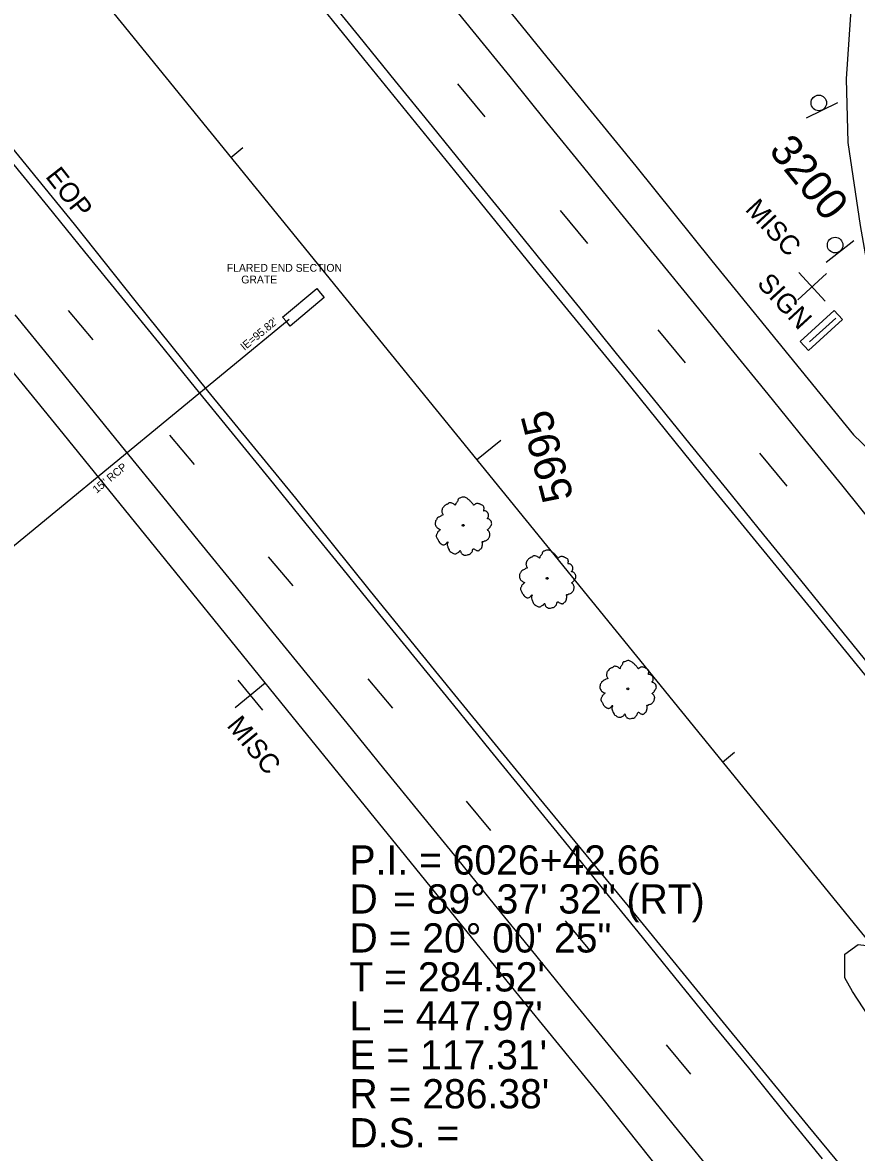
# Model space of a CAD drawing. Extents: x 2132221 to 2141942, y 535736 to 547298.
# Drawn here: x 2137595.1 to 2137809.1, y 540953.7 to 541243.7 of the extents above; entities that cross this region are included whole.
import ezdxf

# ---------------------------------------------------------------- set-up
doc = ezdxf.new("R2010")
doc.units = 0
for name, color, linetype in [('RD_EX_BldgApp', 7, 'Continuous'), ('RD_EX_BldgApp_txCode', 7, 'Continuous'), ('RD_EX_Conc', 7, 'Continuous'), ('RD_EX_DR_Inlet_txCode', 7, 'Continuous'), ('RD_EX_DR_Pipe', 7, 'Continuous'), ('RD_EX_DR_Pipe_txCode', 7, 'Continuous'), ('RD_EX_Misc', 7, 'Continuous'), ('RD_EX_Misc_txCode', 7, 'Continuous'), ('RD_EX_Road', 7, 'Continuous'), ('RD_EX_Road_txCode', 7, 'Continuous'), ('RD_EX_VEG', 7, 'Continuous'), ('RD_HC_Cl', 7, 'Continuous'), ('RD_HC_Data', 7, 'Continuous'), ('RD_HC_Data_Tic', 7, 'Continuous'), ('RD_HC_TX_Sta50', 7, 'Continuous')]:
    doc.layers.add(name, color=color, linetype=linetype)

msp = doc.modelspace()

# ---------------------------------------------------------------- linework, layer by layer
at = {"layer": 'RD_EX_BldgApp'}
for p, q in [((2137796.26, 541219.24), (2137804.36, 541223.17)), ((2137801.32, 541182.17), (2137808.4, 541187.72)), ((2137803.83, 541167.84), (2137797.08, 541161.76))]:
    msp.add_line(p, q, dxfattribs=at)
for centre in [(2137799.44, 541223.04), (2137803.63, 541186.55)]:
    msp.add_circle(centre, 2, dxfattribs=at)
at = {"layer": 'RD_EX_Conc'}
for points in [[(2137662.8, 541166.94), (2137661.84, 541168.09), (2137670.59, 541175.38), (2137671.55, 541174.23), (2137672.51, 541173.07), (2137663.76, 541165.79)], [(2137805.5, 541167.48), (2137796.79, 541159.51), (2137794.68, 541161.82), (2137803.38, 541169.79)]]:
    msp.add_lwpolyline(points, close=True, dxfattribs=at)
at = {"layer": 'RD_EX_DR_Pipe'}
msp.add_line((2137567.79, 541088.87), (2137663.53, 541167.56), dxfattribs=at)
at = {"layer": 'RD_EX_Misc'}
for p, q in [((2137706.72, 541227.93), (2137713.74, 541219.48)), ((2137733.06, 541195.4), (2137740.08, 541186.95)), ((2137794.05, 541172.48), (2137801.4, 541179.26)), ((2137794.34, 541179.55), (2137801.11, 541172.19)), ((2137606.79, 541169.74), (2137613.08, 541162.21)), ((2137758.14, 541164.83), (2137765.16, 541156.38)), ((2137632.84, 541137.81), (2137639.14, 541130.28)), ((2137784.22, 541133.15), (2137791.23, 541124.71)), ((2137658.16, 541106.59), (2137664.46, 541099.07)), ((2137683.74, 541075.27), (2137690.04, 541067.75)), ((2137649.63, 541067.88), (2137657.38, 541074.21)), ((2137650.34, 541074.91), (2137656.67, 541067.17)), ((2137708.93, 541043.8), (2137715.22, 541036.28)), ((2137734.33, 541013.12), (2137740.62, 541005.59)), ((2137760.25, 540981.29), (2137766.54, 540973.76))]:
    msp.add_line(p, q, dxfattribs=at)
for points in [[(2137701.23, 541253.08), (2137710.68, 541241.43), (2137720.14, 541229.79), (2137729.59, 541218.14), (2137739.05, 541206.5), (2137748.5, 541194.85), (2137757.96, 541183.21), (2137767.41, 541171.56), (2137776.87, 541159.92), (2137786.33, 541148.27), (2137795.78, 541136.63), (2137805.24, 541124.99), (2137814.69, 541113.34)], [(2137671.83, 541251.95), (2137681.28, 541240.3), (2137690.73, 541228.65), (2137700.18, 541217.01), (2137709.64, 541205.36), (2137719.09, 541193.71), (2137728.54, 541182.07), (2137737.99, 541170.42), (2137747.45, 541158.77), (2137756.9, 541147.13), (2137766.35, 541135.48), (2137775.8, 541123.83), (2137785.25, 541112.18), (2137794.71, 541100.54), (2137804.16, 541088.89), (2137813.61, 541077.24)], [(2137592.09, 541208.1), (2137601.55, 541196.47), (2137611.02, 541184.83), (2137620.48, 541173.19), (2137629.94, 541161.55), (2137639.41, 541149.92), (2137648.87, 541138.28), (2137658.34, 541126.64), (2137667.8, 541115), (2137677.27, 541103.37), (2137686.73, 541091.73), (2137696.19, 541080.09), (2137705.66, 541068.45), (2137715.12, 541056.82), (2137724.59, 541045.18), (2137734.05, 541033.54), (2137743.52, 541021.9), (2137752.98, 541010.27), (2137762.44, 540998.63), (2137771.91, 540986.99), (2137781.37, 540975.36), (2137790.84, 540963.72), (2137800.3, 540952.08)], [(2137593.1, 541168.63), (2137602.57, 541156.99), (2137612.03, 541145.35), (2137621.5, 541133.71), (2137630.96, 541122.07), (2137640.42, 541110.44), (2137649.89, 541098.8), (2137659.35, 541087.16), (2137668.82, 541075.52), (2137678.28, 541063.89), (2137687.74, 541052.25), (2137697.21, 541040.61), (2137706.67, 541028.97), (2137716.14, 541017.34), (2137725.6, 541005.7), (2137735.06, 540994.06), (2137744.53, 540982.42), (2137753.99, 540970.79), (2137763.46, 540959.15), (2137772.92, 540947.51)]]:
    msp.add_lwpolyline(points, dxfattribs=at)
at = {"layer": 'RD_EX_Road'}
for points in [[(2137129.75, 541780.57), (2137152.42, 541752.13), (2137176.05, 541723.37), (2137199.18, 541694.95), (2137221.19, 541667.61), (2137243.48, 541640.3), (2137267.28, 541610.96), (2137291.46, 541581.15), (2137312.24, 541555.53), (2137336.72, 541525.3), (2137359.73, 541497.32), (2137378.4, 541474.19), (2137407.74, 541438.19), (2137425.75, 541416.17), (2137446.57, 541390.46), (2137472.54, 541358.27), (2137492.89, 541333.37), (2137514.29, 541307.17), (2137539.52, 541276.53), (2137564.39, 541245.78), (2137586.4, 541218.72), (2137608.31, 541191.93)], [(2137665.39, 541255.65), (2137682.63, 541234.38), (2137705.96, 541205.63), (2137727.14, 541179.43), (2137748.95, 541152.84), (2137771.36, 541125.05), (2137798.05, 541092.41), (2137817.52, 541068.57), (2137837.23, 541044.16), (2137858.25, 541018.24), (2137883.99, 540986.38), (2137910.7, 540953.12), (2137928.94, 540931.06), (2137950.42, 540904.48), (2137971.03, 540879.2), (2137992.75, 540852.25), (2138017.27, 540821.73), (2138038.83, 540795.97), (2138058.49, 540771.66)], [(2137712.01, 541256.61), (2137731.88, 541232.02), (2137752.47, 541206.81), (2137772.02, 541182.48), (2137794.85, 541154.43), (2137808.38, 541137.84), (2137820.96, 541125.79), (2137821.95, 541125.13), (2137822.55, 541125.13), (2137823.73, 541125.85), (2137824.67, 541127.04), (2137824.76, 541127.95), (2137820.19, 541142.7), (2137814.27, 541168.3), (2137810.1, 541191.57), (2137807, 541212.91), (2137806.51, 541229.21), (2137807.92, 541249.52)], [(2137608.31, 541191.93), (2137623.92, 541172.32), (2137642.57, 541149.16), (2137665.11, 541121.63), (2137684.31, 541097.78), (2137705.95, 541071.12), (2137727.57, 541044.71), (2137751.75, 541015.45), (2137774.93, 540987.02), (2137796.65, 540960.53), (2137820.65, 540931.47), (2137849.79, 540895.28), (2137869.08, 540871.48), (2137889.04, 540847.2), (2137911.26, 540820.12), (2137930.76, 540795.79), (2137951.72, 540769.94), (2137976.05, 540740.12), (2137992.81, 540719.57), (2138012.65, 540695.15)], [(2137582.75, 541165.94), (2137604.28, 541139.57), (2137634.31, 541102.54), (2137665.62, 541063.89), (2137693.36, 541029.71), (2137721.58, 540994.92), (2137743.66, 540967.84), (2137762.64, 540943.97), (2137785.25, 540916.82), (2137799.37, 540899.43), (2137792.62, 540897.56), (2137777.51, 540904.78)]]:
    msp.add_lwpolyline(points, dxfattribs=at)
at = {"layer": 'RD_EX_VEG'}
msp.add_lwpolyline([(2137851.93, 540938.76), (2137835.2, 540958.13), (2137827.77, 540967.2), (2137821.87, 540976.01), (2137815.17, 540984.09), (2137808.1, 540994.97), (2137806.12, 540998.52), (2137806.08, 541004.59), (2137809.56, 541007.05), (2137816.65, 541006.18), (2137825.78, 541010.53), (2137830.69, 541010.42), (2137837.08, 541001.88), (2137847.58, 540987.67), (2137847.73, 540979.48), (2137852.66, 540970.51), (2137861.31, 540965.34), (2137865.41, 540959.68), (2137871.8, 540948.73)], dxfattribs=at)
for centre, radius in [((2137708.14, 541114.63), 0.25), ((2137708.12, 541114.63), 0.0001), ((2137729.76, 541101.03), 0.25), ((2137729.74, 541101.03), 0.0001), ((2137750.41, 541072.66), 0.25), ((2137750.38, 541072.66), 0.0001)]:
    msp.add_circle(centre, radius, dxfattribs=at)
for points in [[(2137713.5, 541119.39), (2137713.31, 541119.63), (2137713.02, 541119.8), (2137712.78, 541119.92), (2137712.57, 541120.03), (2137712.35, 541120.13), (2137712.01, 541120.23), (2137711.71, 541120.26), (2137711.45, 541120.19), (2137711.25, 541120.07), (2137711.01, 541119.92), (2137710.88, 541119.8), (2137710.78, 541119.88), (2137710.7, 541120), (2137710.58, 541120.24), (2137710.41, 541120.42), (2137710.24, 541120.61), (2137709.99, 541120.85), (2137709.75, 541121.1), (2137709.53, 541121.27), (2137709.27, 541121.48), (2137708.92, 541121.67), (2137708.6, 541121.84), (2137708.21, 541121.89), (2137707.69, 541121.75), (2137707.35, 541121.61), (2137707.06, 541121.55), (2137706.83, 541121.13), (2137706.69, 541120.77), (2137706.56, 541120.62), (2137706.3, 541120.27), (2137706.21, 541120.05), (2137706.14, 541119.82), (2137706.07, 541119.86), (2137705.78, 541120.1), (2137705.51, 541120.25), (2137705.05, 541120.41), (2137704.73, 541120.42), (2137704.43, 541120.28), (2137704.15, 541120.06), (2137703.94, 541120), (2137703.69, 541119.87), (2137703.61, 541119.83), (2137703.34, 541119.65), (2137703.08, 541119.27), (2137702.84, 541119.02), (2137702.76, 541118.77), (2137702.73, 541118.54), (2137702.67, 541118.25), (2137702.77, 541117.8), (2137702.92, 541117.49), (2137703.03, 541117.33), (2137702.55, 541117.12), (2137702.26, 541116.92), (2137701.88, 541116.74), (2137701.82, 541116.69), (2137701.44, 541116.4), (2137701.3, 541116.07), (2137701.08, 541115.76), (2137701.03, 541115.48), (2137701, 541115.08), (2137701.05, 541114.69), (2137701.3, 541114.23), (2137701.59, 541113.96), (2137702.11, 541113.65), (2137702.33, 541113.52), (2137702.18, 541113.42), (2137701.93, 541113.15), (2137701.61, 541112.86), (2137701.48, 541112.53), (2137701.34, 541112.27), (2137701.26, 541111.99), (2137701.31, 541111.6), (2137701.53, 541111.25), (2137701.71, 541110.84), (2137701.96, 541110.46), (2137702.28, 541110.07), (2137702.79, 541109.73), (2137703.07, 541109.62), (2137703.27, 541109.66), (2137703.68, 541109.77), (2137703.81, 541109.96), (2137704.27, 541110.35), (2137704.21, 541110.15), (2137704.07, 541109.79), (2137704.19, 541109.22), (2137704.33, 541108.8), (2137704.54, 541108.35), (2137704.69, 541108.08), (2137705.07, 541107.78), (2137705.38, 541107.56), (2137705.72, 541107.37), (2137706.13, 541107.33), (2137706.45, 541107.39), (2137706.68, 541107.54), (2137707.01, 541107.74), (2137707.17, 541107.82)], [(2137707.17, 541107.82), (2137707.25, 541108), (2137707.4, 541108.2), (2137707.43, 541108.13), (2137707.51, 541107.97), (2137707.61, 541107.68), (2137707.71, 541107.46), (2137707.94, 541107.24), (2137708.2, 541107.11), (2137708.71, 541106.96), (2137709.25, 541107.08), (2137709.73, 541107.15), (2137710.02, 541107.32), (2137710.15, 541107.51), (2137710.5, 541107.86), (2137710.55, 541108.18), (2137710.6, 541108.3), (2137710.83, 541108.64), (2137710.92, 541108.62), (2137711.14, 541108.46), (2137711.49, 541108.26), (2137711.77, 541108.15), (2137712.05, 541108.1), (2137712.26, 541108.2), (2137712.54, 541108.49), (2137712.87, 541108.72), (2137712.93, 541108.88), (2137712.97, 541109.05), (2137713.07, 541109.24), (2137713.07, 541109.45), (2137713.12, 541109.63), (2137713.12, 541109.77), (2137713.15, 541109.96), (2137713.12, 541110.18), (2137713.06, 541110.32), (2137713.13, 541110.46), (2137713.38, 541110.49), (2137713.49, 541110.52), (2137713.67, 541110.65), (2137714.08, 541110.72), (2137714.41, 541110.96), (2137714.69, 541111.28), (2137714.86, 541111.5), (2137714.96, 541111.8), (2137715.01, 541112.12), (2137715.05, 541112.33), (2137715.02, 541112.54), (2137714.89, 541112.86), (2137714.76, 541113.08), (2137714.52, 541113.34), (2137714.43, 541113.52), (2137714.48, 541113.54), (2137714.59, 541113.64), (2137714.79, 541113.82), (2137715.07, 541114.18), (2137715.34, 541114.63), (2137715.36, 541114.65), (2137715.47, 541114.89), (2137715.47, 541115.19), (2137715.42, 541115.39), (2137715.38, 541115.62), (2137715.23, 541115.82), (2137715.02, 541116.04), (2137714.8, 541116.21), (2137714.59, 541116.29), (2137714.38, 541116.33), (2137714.44, 541116.49), (2137714.59, 541116.77), (2137714.67, 541116.91), (2137714.7, 541117.13), (2137714.69, 541117.43), (2137714.48, 541117.85), (2137714, 541118.26), (2137713.65, 541118.34), (2137713.42, 541118.34), (2137713.48, 541118.46), (2137713.49, 541118.74), (2137713.55, 541118.93), (2137713.52, 541119.15), (2137713.5, 541119.32), (2137713.47, 541119.43)], [(2137735.12, 541105.79), (2137734.94, 541106.03), (2137734.64, 541106.2), (2137734.4, 541106.32), (2137734.19, 541106.43), (2137733.97, 541106.53), (2137733.64, 541106.63), (2137733.34, 541106.66), (2137733.07, 541106.58), (2137732.87, 541106.47), (2137732.63, 541106.32), (2137732.5, 541106.2), (2137732.4, 541106.28), (2137732.32, 541106.4), (2137732.2, 541106.64), (2137732.03, 541106.82), (2137731.86, 541107.01), (2137731.61, 541107.25), (2137731.37, 541107.5), (2137731.15, 541107.67), (2137730.89, 541107.88), (2137730.55, 541108.07), (2137730.22, 541108.24), (2137729.83, 541108.29), (2137729.31, 541108.15), (2137728.97, 541108.01), (2137728.68, 541107.95), (2137728.46, 541107.53), (2137728.32, 541107.17), (2137728.19, 541107.01), (2137727.92, 541106.67), (2137727.83, 541106.45), (2137727.76, 541106.22), (2137727.7, 541106.26), (2137727.4, 541106.5), (2137727.13, 541106.65), (2137726.67, 541106.81), (2137726.36, 541106.82), (2137726.05, 541106.68), (2137725.78, 541106.46), (2137725.56, 541106.4), (2137725.31, 541106.27), (2137725.24, 541106.23), (2137724.96, 541106.05), (2137724.7, 541105.67), (2137724.46, 541105.42), (2137724.38, 541105.17), (2137724.35, 541104.94), (2137724.29, 541104.65), (2137724.39, 541104.2), (2137724.54, 541103.89), (2137724.66, 541103.73), (2137724.17, 541103.52), (2137723.88, 541103.32), (2137723.5, 541103.14), (2137723.44, 541103.09), (2137723.06, 541102.8), (2137722.92, 541102.47), (2137722.7, 541102.16), (2137722.65, 541101.88), (2137722.62, 541101.48), (2137722.67, 541101.09), (2137722.92, 541100.63), (2137723.21, 541100.36), (2137723.73, 541100.05), (2137723.95, 541099.92), (2137723.81, 541099.82), (2137723.55, 541099.55), (2137723.23, 541099.26), (2137723.1, 541098.93), (2137722.96, 541098.67), (2137722.88, 541098.39), (2137722.94, 541098), (2137723.15, 541097.65), (2137723.33, 541097.24), (2137723.58, 541096.86), (2137723.9, 541096.47), (2137724.42, 541096.13), (2137724.69, 541096.02), (2137724.89, 541096.06), (2137725.3, 541096.17), (2137725.43, 541096.36), (2137725.89, 541096.75), (2137725.83, 541096.55), (2137725.69, 541096.19), (2137725.81, 541095.62), (2137725.95, 541095.2), (2137726.16, 541094.75), (2137726.31, 541094.48), (2137726.69, 541094.18), (2137727, 541093.96), (2137727.34, 541093.77), (2137727.75, 541093.73), (2137728.07, 541093.79), (2137728.3, 541093.94), (2137728.63, 541094.14), (2137728.79, 541094.22)], [(2137728.79, 541094.22), (2137728.87, 541094.4), (2137729.02, 541094.6), (2137729.05, 541094.53), (2137729.14, 541094.37), (2137729.23, 541094.08), (2137729.33, 541093.86), (2137729.57, 541093.64), (2137729.83, 541093.51), (2137730.33, 541093.36), (2137730.87, 541093.48), (2137731.35, 541093.55), (2137731.64, 541093.72), (2137731.77, 541093.91), (2137732.12, 541094.26), (2137732.17, 541094.58), (2137732.23, 541094.7), (2137732.45, 541095.04), (2137732.54, 541095.02), (2137732.76, 541094.85), (2137733.11, 541094.66), (2137733.39, 541094.55), (2137733.67, 541094.5), (2137733.88, 541094.6), (2137734.16, 541094.89), (2137734.49, 541095.12), (2137734.55, 541095.28), (2137734.59, 541095.45), (2137734.69, 541095.64), (2137734.7, 541095.85), (2137734.74, 541096.03), (2137734.74, 541096.17), (2137734.77, 541096.36), (2137734.74, 541096.58), (2137734.68, 541096.72), (2137734.76, 541096.86), (2137735, 541096.89), (2137735.11, 541096.92), (2137735.29, 541097.05), (2137735.7, 541097.12), (2137736.03, 541097.36), (2137736.31, 541097.68), (2137736.48, 541097.9), (2137736.58, 541098.2), (2137736.63, 541098.52), (2137736.67, 541098.73), (2137736.64, 541098.94), (2137736.52, 541099.26), (2137736.38, 541099.48), (2137736.15, 541099.74), (2137736.05, 541099.92), (2137736.1, 541099.93), (2137736.21, 541100.04), (2137736.41, 541100.22), (2137736.69, 541100.58), (2137736.96, 541101.03), (2137736.98, 541101.05), (2137737.09, 541101.29), (2137737.09, 541101.59), (2137737.04, 541101.79), (2137737, 541102.02), (2137736.85, 541102.22), (2137736.65, 541102.44), (2137736.42, 541102.61), (2137736.21, 541102.69), (2137736, 541102.73), (2137736.06, 541102.89), (2137736.22, 541103.17), (2137736.29, 541103.3), (2137736.32, 541103.53), (2137736.31, 541103.83), (2137736.1, 541104.25), (2137735.62, 541104.66), (2137735.27, 541104.74), (2137735.04, 541104.74), (2137735.1, 541104.86), (2137735.11, 541105.14), (2137735.17, 541105.33), (2137735.15, 541105.54), (2137735.12, 541105.72), (2137735.09, 541105.83)], [(2137755.77, 541077.42), (2137755.58, 541077.66), (2137755.29, 541077.83), (2137755.05, 541077.94), (2137754.84, 541078.06), (2137754.61, 541078.16), (2137754.28, 541078.26), (2137753.98, 541078.29), (2137753.71, 541078.21), (2137753.51, 541078.09), (2137753.28, 541077.95), (2137753.15, 541077.83), (2137753.04, 541077.9), (2137752.96, 541078.03), (2137752.85, 541078.26), (2137752.68, 541078.45), (2137752.51, 541078.63), (2137752.25, 541078.87), (2137752.02, 541079.13), (2137751.79, 541079.3), (2137751.54, 541079.5), (2137751.19, 541079.69), (2137750.86, 541079.87), (2137750.47, 541079.92), (2137749.96, 541079.78), (2137749.61, 541079.63), (2137749.33, 541079.57), (2137749.1, 541079.16), (2137748.96, 541078.79), (2137748.83, 541078.64), (2137748.57, 541078.3), (2137748.47, 541078.07), (2137748.41, 541077.84), (2137748.34, 541077.88), (2137748.05, 541078.12), (2137747.77, 541078.28), (2137747.32, 541078.44), (2137747, 541078.45), (2137746.69, 541078.3), (2137746.42, 541078.08), (2137746.21, 541078.02), (2137745.95, 541077.89), (2137745.88, 541077.86), (2137745.61, 541077.68), (2137745.34, 541077.3), (2137745.1, 541077.04), (2137745.02, 541076.8), (2137745, 541076.57), (2137744.93, 541076.27), (2137745.04, 541075.82), (2137745.18, 541075.52), (2137745.3, 541075.35), (2137744.81, 541075.14), (2137744.52, 541074.94), (2137744.14, 541074.76), (2137744.09, 541074.71), (2137743.71, 541074.43), (2137743.57, 541074.1), (2137743.34, 541073.79), (2137743.3, 541073.51), (2137743.26, 541073.1), (2137743.32, 541072.71), (2137743.56, 541072.26), (2137743.85, 541071.98), (2137744.37, 541071.68), (2137744.6, 541071.55), (2137744.45, 541071.45), (2137744.19, 541071.17), (2137743.88, 541070.88), (2137743.74, 541070.55), (2137743.61, 541070.29), (2137743.53, 541070.02), (2137743.58, 541069.62), (2137743.8, 541069.28), (2137743.97, 541068.87), (2137744.22, 541068.48), (2137744.54, 541068.1), (2137745.06, 541067.76), (2137745.34, 541067.64), (2137745.53, 541067.69), (2137745.95, 541067.79), (2137746.08, 541067.98), (2137746.54, 541068.37), (2137746.47, 541068.18), (2137746.34, 541067.81), (2137746.45, 541067.24), (2137746.6, 541066.83), (2137746.81, 541066.38), (2137746.96, 541066.11), (2137747.33, 541065.81), (2137747.64, 541065.58), (2137747.99, 541065.39), (2137748.39, 541065.36), (2137748.71, 541065.42), (2137748.95, 541065.57), (2137749.28, 541065.77), (2137749.44, 541065.85)], [(2137749.44, 541065.85), (2137749.52, 541066.02), (2137749.67, 541066.23), (2137749.7, 541066.15), (2137749.78, 541065.99), (2137749.87, 541065.71), (2137749.97, 541065.49), (2137750.21, 541065.27), (2137750.47, 541065.13), (2137750.98, 541064.99), (2137751.51, 541065.11), (2137751.99, 541065.18), (2137752.28, 541065.34), (2137752.41, 541065.53), (2137752.76, 541065.89), (2137752.81, 541066.2), (2137752.87, 541066.33), (2137753.1, 541066.67), (2137753.19, 541066.65), (2137753.41, 541066.48), (2137753.75, 541066.29), (2137754.03, 541066.17), (2137754.31, 541066.12), (2137754.53, 541066.22), (2137754.81, 541066.51), (2137755.13, 541066.75), (2137755.19, 541066.9), (2137755.24, 541067.08), (2137755.33, 541067.27), (2137755.34, 541067.48), (2137755.38, 541067.65), (2137755.39, 541067.8), (2137755.42, 541067.99), (2137755.39, 541068.2), (2137755.32, 541068.35), (2137755.4, 541068.49), (2137755.65, 541068.51), (2137755.76, 541068.54), (2137755.94, 541068.68), (2137756.35, 541068.75), (2137756.68, 541068.98), (2137756.95, 541069.31), (2137757.12, 541069.53), (2137757.22, 541069.83), (2137757.27, 541070.14), (2137757.32, 541070.35), (2137757.29, 541070.57), (2137757.16, 541070.89), (2137757.03, 541071.11), (2137756.79, 541071.36), (2137756.69, 541071.54), (2137756.75, 541071.56), (2137756.86, 541071.66), (2137757.06, 541071.85), (2137757.34, 541072.21), (2137757.6, 541072.66), (2137757.62, 541072.67), (2137757.74, 541072.92), (2137757.73, 541073.22), (2137757.69, 541073.41), (2137757.65, 541073.65), (2137757.49, 541073.85), (2137757.29, 541074.07), (2137757.07, 541074.24), (2137756.86, 541074.31), (2137756.65, 541074.36), (2137756.71, 541074.52), (2137756.86, 541074.79), (2137756.94, 541074.93), (2137756.96, 541075.16), (2137756.96, 541075.46), (2137756.75, 541075.88), (2137756.27, 541076.28), (2137755.92, 541076.37), (2137755.69, 541076.36), (2137755.75, 541076.48), (2137755.76, 541076.76), (2137755.82, 541076.96), (2137755.79, 541077.17), (2137755.76, 541077.35), (2137755.73, 541077.46)]]:
    msp.add_spline(points, degree=3, dxfattribs=at)
at = {"layer": 'RD_HC_Cl'}
msp.add_line((2136971.61, 542041.65), (2141699.63, 536226.46), dxfattribs=at)
at = {"layer": 'RD_HC_Data_Tic'}
for p, q in [((2137648.53, 541209.07), (2137651.64, 541211.6)), ((2137711.62, 541131.48), (2137717.83, 541136.53)), ((2137774.7, 541053.89), (2137777.81, 541056.42))]:
    msp.add_line(p, q, dxfattribs=at)

# ---------------------------------------------------------------- texts
at = {"layer": 'RD_EX_BldgApp_txCode'}
msp.add_text('SIGN', height=5, rotation=312.6539, dxfattribs=at).set_placement((2137783.35, 541176.51))
at = {"layer": 'RD_EX_DR_Inlet_txCode'}
for s, p in [('FLARED END SECTION', (2137647.5, 541179.72)), ('     GRATE', (2137647.5, 541176.72))]:
    msp.add_text(s, height=2, dxfattribs=at).set_placement(p)
msp.add_text("IE=95.82'", height=2, rotation=39.4173, dxfattribs=at).set_placement((2137652.03, 541159.4))
at = {"layer": 'RD_EX_DR_Pipe_txCode'}
msp.add_text('15" RCP', height=2, rotation=39.4173, dxfattribs=at).set_placement((2137614.09, 541122.74))
at = {"layer": 'RD_EX_Misc_txCode'}
for rotation, p in [(312.6539, (2137779.06, 541196.94)), (309.2571, (2137646.13, 541064.61))]:
    msp.add_text(' MISC', height=5, rotation=rotation, dxfattribs=at).set_placement(p)
at = {"layer": 'RD_EX_Road_txCode'}
msp.add_text('EOP', height=5, rotation=308.1095, dxfattribs=at).set_placement((2137600.78, 541204.11))
at = {"layer": 'RD_HC_Data'}
for s, p in [('P.I. = 6026+42.66', (2137679, 541025)), ('D', (2137679, 541015)), ('    = 89%%d 37\' 32" (RT)', (2137679, 541015)), ('D = 20%%d 00\' 25"', (2137679, 541005)), ("T = 284.52'", (2137679, 540995)), ("L = 447.97'", (2137679, 540985)), ("E = 117.31'", (2137679, 540975)), ("R = 286.38'", (2137679, 540965)), ('D.S. = ', (2137679, 540955))]:
    msp.add_text(s, height=7.5, dxfattribs=at).set_placement(p)
at = {"layer": 'RD_HC_TX_Sta50'}
for s, rotation, p in [('3200', 309.1127, (2137786.39, 541210.72)), ('5995', 104.5914, (2137736.54, 541121.76))]:
    msp.add_text(s, height=8, rotation=rotation, dxfattribs=at).set_placement(p)

doc.saveas('drawing.dxf')
